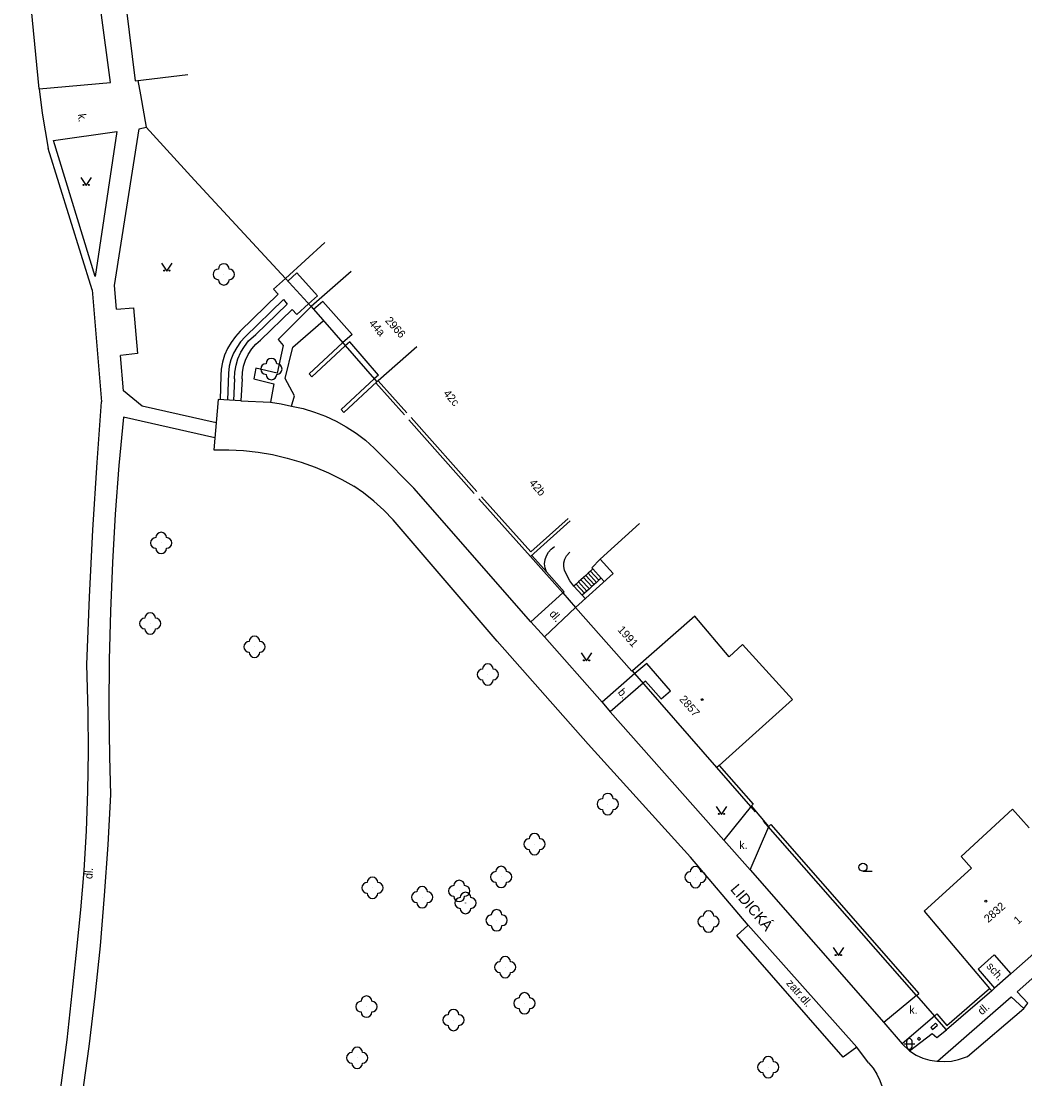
# Model space of a CAD drawing. Extents: x -584400 to -581602, y -1210894 to -1208793.
# Drawn here: x -582498.1 to -582404, y -1209703.6 to -1209604.5 of the extents above; entities that cross this region are included whole.
import ezdxf

# ---------------------------------------------------------------- set-up
doc = ezdxf.new("R2010")
doc.units = 0
for name, color, linetype in [('BUDOVY_MĚŘ', 7, 'Continuous'), ('NÁZVY_ULIC_TOK_SMĚR', 7, 'Continuous'), ('OBVOD_PILÍŘE', 7, 'Continuous'), ('POMOC_POPIS', 7, 'Continuous'), ('ROZHRANÍ_PLOCH', 7, 'Continuous'), ('ZELEŇ', 7, 'Continuous'), ('ZN_BUDOV', 7, 'Continuous'), ('ZN_DOPLŇKOVÉ', 7, 'Continuous'), ('ZN_KULTUR', 7, 'Continuous'), ('Č_POPIS_EVID', 7, 'Continuous')]:
    doc.layers.add(name, color=color, linetype=linetype)

msp = doc.modelspace()

# ---------------------------------------------------------------- linework, layer by layer
at = {"layer": 'BUDOVY_MĚŘ'}
for points in [[(-582489.12, -1209596.13), (-582487.4, -1209610.09), (-582482.47, -1209609.49)], [(-582469.63, -1209625.24), (-582473.33, -1209628.61), (-582470.92, -1209631.25)], [(-582467.16, -1209627.96), (-582470.92, -1209631.25)], [(-582470.92, -1209631.25), (-582464.76, -1209638.3)], [(-582461, -1209635.01), (-582464.63, -1209638.19), (-582464.76, -1209638.3)], [(-582440.13, -1209651.57), (-582443.82, -1209654.93)], [(-582440.84, -1209665.4), (-582446.13, -1209659.46), (-582442.61, -1209656.26), (-582443.82, -1209654.93)], [(-582434.94, -1209660.26), (-582440.8, -1209665.37)], [(-582425.79, -1209668.07), (-582430.47, -1209662.92), (-582431.74, -1209664.08), (-582434.94, -1209660.26)], [(-582440.8, -1209665.37), (-582440.84, -1209665.4)], [(-582432.9, -1209674.44), (-582440.8, -1209665.37)], [(-582425.79, -1209668.07), (-582432.67, -1209674.24)], [(-582432.67, -1209674.24), (-582432.9, -1209674.44)], [(-582413.46, -1209687.91), (-582409.02, -1209683.88), (-582410, -1209682.79), (-582405.17, -1209678.36), (-582403.61, -1209680.11)], [(-582397.57, -1209686.94), (-582397.8, -1209687.14), (-582405.33, -1209693.79)], [(-582413.46, -1209687.91), (-582407.32, -1209695.15)], [(-582408.41, -1209693.35), (-582406.9, -1209692.01)], [(-582406.9, -1209692.01), (-582405.33, -1209693.79)], [(-582408.41, -1209693.35), (-582406.85, -1209695.13)], [(-582405.33, -1209693.79), (-582406.85, -1209695.13)], [(-582407.32, -1209695.15), (-582407.12, -1209695.37)], [(-582406.85, -1209695.13), (-582407.12, -1209695.37)]]:
    msp.add_lwpolyline(points, dxfattribs=at)
at = {"layer": 'OBVOD_PILÍŘE'}
for points in [[(-582412.38, -1209698.41), (-582412.82, -1209698.81)], [(-582412.66, -1209698.99), (-582412.21, -1209698.6)], [(-582412.21, -1209698.6), (-582412.38, -1209698.41)], [(-582412.82, -1209698.81), (-582412.66, -1209698.99)], [(-582413.91, -1209699.74), (-582414.07, -1209699.87)], [(-582414.07, -1209699.87), (-582413.96, -1209700)], [(-582413.96, -1209700), (-582413.8, -1209699.86)], [(-582413.8, -1209699.86), (-582413.91, -1209699.74)]]:
    msp.add_lwpolyline(points, dxfattribs=at)
at = {"layer": 'ROZHRANÍ_PLOCH'}
for points in [[(-582496.4, -1209610.85), (-582489.71, -1209610.25), (-582490.63, -1209603.48), (-582492.54, -1209584.39), (-582498.09, -1209584.91)], [(-582496.4, -1209610.85), (-582497.56, -1209598.89), (-582497.55, -1209598.88)], [(-582496.4, -1209610.85), (-582496.11, -1209613.11), (-582495.55, -1209616.42)], [(-582489.16, -1209631.5), (-582489.35, -1209629.26), (-582487.04, -1209614.59), (-582486.36, -1209614.44)], [(-582489.11, -1209614.83), (-582491.15, -1209628.41), (-582495.06, -1209615.67), (-582489.11, -1209614.83)], [(-582491.43, -1209629.69), (-582495.55, -1209616.42)], [(-582472.26, -1209628.09), (-582473.1, -1209628.86)], [(-582472.26, -1209628.09), (-582470.31, -1209630.24), (-582471.15, -1209631)], [(-582473.33, -1209628.61), (-582474.43, -1209629.61)], [(-582491.43, -1209629.69), (-582490.56, -1209640.16)], [(-582473.99, -1209630.09), (-582477.55, -1209633.56), (-582478.01, -1209634.05), (-582478.42, -1209634.6), (-582478.76, -1209635.18), (-582479.02, -1209635.8), (-582479.22, -1209636.45), (-582479.33, -1209637.12), (-582479.37, -1209637.7), (-582479.44, -1209639.97)], [(-582473.99, -1209630.09), (-582474.43, -1209629.61)], [(-582473.5, -1209630.59), (-582477.08, -1209634.09), (-582477.52, -1209634.55), (-582477.89, -1209635.07), (-582478.19, -1209635.62), (-582478.43, -1209636.22), (-582478.58, -1209636.83), (-582478.66, -1209637.48), (-582478.74, -1209640.02)], [(-582470.92, -1209631.25), (-582474.01, -1209634.33), (-582473.52, -1209634.88), (-582474.11, -1209637.47), (-582476.1, -1209637.01), (-582476.28, -1209638.02), (-582474.41, -1209638.48), (-582474.72, -1209640.2)], [(-582473.5, -1209630.59), (-582473.17, -1209631.01), (-582476.11, -1209633.85)], [(-582472.68, -1209631.51), (-582472.24, -1209632), (-582471.15, -1209631)], [(-582469.8, -1209630.76), (-582470.68, -1209631.53)], [(-582469.8, -1209630.76), (-582467.08, -1209633.87), (-582467.96, -1209634.64)], [(-582489.16, -1209631.5), (-582487.57, -1209631.35), (-582487.19, -1209635.63), (-582488.77, -1209635.82)], [(-582472.68, -1209631.51), (-582475.65, -1209634.38)], [(-582472.74, -1209640.58), (-582472.46, -1209639.62), (-582473.36, -1209637.98), (-582472.63, -1209635.05), (-582469.77, -1209632.58)], [(-582478.09, -1209638.03), (-582478.06, -1209637.38), (-582477.95, -1209636.74), (-582477.77, -1209636.13), (-582477.5, -1209635.53), (-582477.17, -1209634.98), (-582476.77, -1209634.47), (-582476.11, -1209633.85)], [(-582477.39, -1209638.03), (-582477.36, -1209637.43), (-582477.25, -1209636.83), (-582477.07, -1209636.26), (-582476.81, -1209635.72), (-582476.48, -1209635.22), (-582476.08, -1209634.76), (-582475.65, -1209634.38)], [(-582467.96, -1209634.64), (-582471.09, -1209637.56), (-582470.84, -1209637.83)], [(-582467.71, -1209634.92), (-582470.84, -1209637.83)], [(-582464.6, -1209637.66), (-582467.3, -1209634.56), (-582467.71, -1209634.92)], [(-582479.81, -1209642.15), (-582486.75, -1209640.59), (-582488.5, -1209639.14), (-582488.77, -1209635.82)], [(-582478.09, -1209638.03), (-582478.2, -1209640.05)], [(-582477.39, -1209638.03), (-582477.51, -1209640.09)], [(-582465.01, -1209638.02), (-582468.11, -1209640.89), (-582467.86, -1209641.17)], [(-582464.6, -1209637.66), (-582465.01, -1209638.02)], [(-582464.76, -1209638.3), (-582467.86, -1209641.17)], [(-582496.12, -1209726.61), (-582496.45, -1209725.3), (-582496.7, -1209723.97), (-582496.88, -1209722.62), (-582496.98, -1209720.84), (-582496.07, -1209715.63), (-582495.23, -1209710.42), (-582494.47, -1209705.19), (-582493.79, -1209699.95), (-582493.2, -1209694.7), (-582492.87, -1209691.47), (-582492.49, -1209687.78), (-582492.19, -1209684.08), (-582491.97, -1209680.37), (-582491.83, -1209676.66), (-582491.78, -1209672.95), (-582491.8, -1209669.24), (-582491.93, -1209664.79), (-582491.69, -1209658.47), (-582491.38, -1209652.16), (-582490.98, -1209645.85), (-582490.56, -1209640.16)], [(-582477.51, -1209640.09), (-582479.64, -1209639.96), (-582480.02, -1209644.67), (-582478.63, -1209644.66), (-582477.25, -1209644.74), (-582475.88, -1209644.89), (-582474.52, -1209645.12), (-582473.17, -1209645.44), (-582471.84, -1209645.83), (-582470.54, -1209646.29), (-582469.27, -1209646.83), (-582468.03, -1209647.44), (-582466.92, -1209648.07)], [(-582477.51, -1209640.09), (-582474.72, -1209640.2)], [(-582474.72, -1209640.2), (-582473.73, -1209640.35), (-582472.74, -1209640.58)], [(-582472.74, -1209640.58), (-582471.66, -1209640.81), (-582470.61, -1209641.13), (-582469.58, -1209641.51), (-582468.58, -1209641.97), (-582467.62, -1209642.51), (-582466.7, -1209643.11), (-582465.83, -1209643.77), (-582465.01, -1209644.5), (-582464.38, -1209645.14)], [(-582479.93, -1209643.55), (-582488.49, -1209641.62), (-582488.92, -1209646.15), (-582489.27, -1209650.69), (-582489.54, -1209655.24), (-582489.73, -1209659.79), (-582489.84, -1209664.34), (-582489.87, -1209668.89), (-582489.82, -1209673.45), (-582489.73, -1209676.96), (-582489.97, -1209681.7), (-582490.3, -1209686.43), (-582490.7, -1209691.16), (-582491.19, -1209695.88), (-582491.75, -1209700.6), (-582492.4, -1209705.3), (-582492.75, -1209707.65), (-582494.53, -1209719.34)], [(-582450.31, -1209660.78), (-582461.3, -1209648.26), (-582464.38, -1209645.14)], [(-582444.96, -1209672.25), (-582453.49, -1209662.61), (-582463.21, -1209651.22), (-582464.09, -1209650.32), (-582465.02, -1209649.48), (-582466, -1209648.71), (-582466.92, -1209648.07)], [(-582448.86, -1209656.1), (-582448.99, -1209655.72), (-582449.03, -1209655.34), (-582448.98, -1209654.96), (-582448.86, -1209654.59), (-582448.67, -1209654.26), (-582448.41, -1209653.98), (-582448.09, -1209653.74)], [(-582447.31, -1209658.07), (-582450.34, -1209654.66)], [(-582448.86, -1209656.1), (-582450.23, -1209654.56)], [(-582446.28, -1209657.45), (-582446.65, -1209656.96), (-582446.96, -1209656.43), (-582447.16, -1209655.96), (-582447.23, -1209655.61), (-582447.22, -1209655.25), (-582447.13, -1209654.91), (-582446.97, -1209654.59), (-582446.66, -1209654.25)], [(-582444.5, -1209655.83), (-582444.6, -1209655.72), (-582443.82, -1209654.93)], [(-582444.73, -1209656.04), (-582444.94, -1209656.24)], [(-582444.5, -1209655.83), (-582444.73, -1209656.04)], [(-582443.94, -1209656.89), (-582444.73, -1209656.04)], [(-582443.73, -1209656.69), (-582444.5, -1209655.83)], [(-582447.2, -1209657.97), (-582448.86, -1209656.1)], [(-582445.84, -1209657.05), (-582446.06, -1209657.25)], [(-582445.62, -1209656.85), (-582445.84, -1209657.05)], [(-582445.06, -1209657.9), (-582445.84, -1209657.05)], [(-582445.39, -1209656.64), (-582445.62, -1209656.85)], [(-582444.83, -1209657.69), (-582445.62, -1209656.85)], [(-582445.17, -1209656.44), (-582445.39, -1209656.64)], [(-582444.61, -1209657.49), (-582445.39, -1209656.64)], [(-582444.94, -1209656.24), (-582445.17, -1209656.44)], [(-582444.39, -1209657.29), (-582445.17, -1209656.44)], [(-582444.17, -1209657.09), (-582444.94, -1209656.24)], [(-582443.94, -1209656.89), (-582444.17, -1209657.09)], [(-582443.73, -1209656.69), (-582443.94, -1209656.89)], [(-582443.44, -1209657.01), (-582443.73, -1209656.69)], [(-582447.2, -1209657.97), (-582447.31, -1209658.07)], [(-582446.06, -1209657.25), (-582446.28, -1209657.45)], [(-582445.5, -1209658.3), (-582446.28, -1209657.45)], [(-582445.28, -1209658.1), (-582446.06, -1209657.25)], [(-582445.06, -1209657.9), (-582445.28, -1209658.1)], [(-582444.83, -1209657.69), (-582445.06, -1209657.9)], [(-582444.61, -1209657.49), (-582444.83, -1209657.69)], [(-582444.39, -1209657.29), (-582444.61, -1209657.49)], [(-582444.17, -1209657.09), (-582444.39, -1209657.29)], [(-582450.31, -1209660.78), (-582447.31, -1209658.07)], [(-582447.31, -1209658.07), (-582446.13, -1209659.46), (-582449.05, -1209662.19)], [(-582445.28, -1209658.1), (-582445.5, -1209658.3)], [(-582445.21, -1209658.62), (-582445.5, -1209658.3)], [(-582450.31, -1209660.78), (-582449.05, -1209662.19)], [(-582449.05, -1209662.19), (-582443.63, -1209668.32)], [(-582439.46, -1209664.68), (-582440.56, -1209665.64)], [(-582437.23, -1209667.25), (-582439.46, -1209664.68)], [(-582440.56, -1209665.64), (-582443.63, -1209668.32)], [(-582439.78, -1209666.54), (-582442.87, -1209669.21)], [(-582439.57, -1209666.35), (-582439.78, -1209666.54)], [(-582438.12, -1209668.02), (-582439.57, -1209666.35)], [(-582438.12, -1209668.02), (-582437.23, -1209667.25)], [(-582443.63, -1209668.32), (-582442.87, -1209669.21)], [(-582442.87, -1209669.21), (-582432.22, -1209681.24)], [(-582435.36, -1209682.85), (-582444.96, -1209672.25)], [(-582429.65, -1209678.04), (-582432.22, -1209681.24)], [(-582429.75, -1209684.03), (-582428.01, -1209679.96)], [(-582429.75, -1209684.03), (-582432.22, -1209681.24)], [(-582418.67, -1209702.12), (-582419.78, -1209700.65), (-582429.96, -1209689.21), (-582435.36, -1209682.85)], [(-582429.75, -1209684.03), (-582417.24, -1209698.33)], [(-582404.75, -1209695.48), (-582396.69, -1209688.3)], [(-582419.78, -1209700.65), (-582421.05, -1209701.59), (-582431.01, -1209690.19), (-582429.96, -1209689.21)], [(-582403.73, -1209696.54), (-582404.75, -1209695.48)], [(-582414.18, -1209695.81), (-582417.24, -1209698.33)], [(-582412.21, -1209701.97), (-582405.3, -1209695.94)], [(-582405.3, -1209695.94), (-582404.13, -1209697.02)], [(-582404.13, -1209697.02), (-582403.73, -1209696.54)], [(-582409.38, -1209701.52), (-582404.13, -1209697.02)], [(-582417.24, -1209698.33), (-582415.53, -1209700.35)], [(-582412.5, -1209697.74), (-582415.53, -1209700.35)], [(-582414.84, -1209700.99), (-582412.7, -1209699.36), (-582412.28, -1209699.74), (-582411.36, -1209699.04)], [(-582415.53, -1209700.35), (-582414.84, -1209700.99)], [(-582414.84, -1209700.99), (-582414.2, -1209701.41), (-582413.57, -1209701.67), (-582412.92, -1209701.86), (-582412.26, -1209701.97), (-582411.58, -1209702), (-582410.91, -1209701.95), (-582410.25, -1209701.82), (-582409.38, -1209701.52)], [(-582418.67, -1209702.12), (-582418.25, -1209702.62), (-582417.9, -1209703.17), (-582417.61, -1209703.76), (-582417.4, -1209704.38), (-582417.27, -1209705.03), (-582417.21, -1209705.68), (-582417.23, -1209706.33), (-582417.34, -1209706.98), (-582417.52, -1209707.61), (-582417.78, -1209708.22), (-582418.11, -1209708.78), (-582418.51, -1209709.32)]]:
    msp.add_lwpolyline(points, dxfattribs=at)
at = {"layer": 'ZELEŇ'}
for centre in [(-582479.1, -1209628.23), (-582474.64, -1209637.1), (-582484.97, -1209653.4), (-582486, -1209660.95), (-582476.22, -1209663.13), (-582454.35, -1209665.72), (-582443.11, -1209677.87), (-582449.98, -1209681.62), (-582453.1, -1209684.7), (-582434.89, -1209684.72), (-582465.16, -1209685.72), (-582460.51, -1209686.6), (-582457.03, -1209686.01), (-582456.44, -1209687.14), (-582453.53, -1209688.76), (-582433.67, -1209688.88), (-582452.73, -1209693.15), (-582450.92, -1209696.54), (-582465.73, -1209696.85), (-582457.57, -1209698.11), (-582466.6, -1209701.65), (-582428.07, -1209702.52)]:
    msp.add_circle(centre, 0.0005, dxfattribs=at)
for centre, start, end in [((-582479.1, -1209627.73), 0, 179.99999), ((-582479.6, -1209628.23), 89.99999, 269.99999), ((-582478.6, -1209628.23), 270, 89.99999), ((-582479.1, -1209628.73), 179.99999, 359.99999), ((-582474.64, -1209636.6), 0, 179.99999), ((-582475.14, -1209637.1), 89.99999, 269.99999), ((-582474.14, -1209637.1), 270, 89.99999), ((-582474.64, -1209637.6), 179.99999, 359.99999), ((-582485.47, -1209653.4), 89.99999, 269.99999), ((-582484.97, -1209652.9), 0, 179.99999), ((-582484.47, -1209653.4), 270, 89.99999), ((-582484.97, -1209653.9), 179.99999, 359.99999), ((-582486, -1209660.45), 0, 179.99999), ((-582486.5, -1209660.95), 89.99999, 269.99999), ((-582485.5, -1209660.95), 270, 89.99999), ((-582486, -1209661.45), 179.99999, 359.99999), ((-582476.72, -1209663.13), 89.99999, 269.99999), ((-582476.22, -1209662.63), 0, 179.99999), ((-582475.72, -1209663.13), 270, 89.99999), ((-582476.22, -1209663.63), 179.99999, 359.99999), ((-582454.35, -1209665.22), 0, 179.99999), ((-582454.85, -1209665.72), 89.99999, 269.99999), ((-582453.85, -1209665.72), 270, 89.99999), ((-582454.35, -1209666.22), 179.99999, 359.99999), ((-582443.11, -1209677.37), 0, 179.99999), ((-582443.61, -1209677.87), 89.99999, 269.99999), ((-582442.61, -1209677.87), 270, 89.99999), ((-582443.11, -1209678.37), 179.99999, 359.99999), ((-582449.98, -1209681.12), 0, 179.99999), ((-582450.48, -1209681.62), 89.99999, 269.99999), ((-582449.48, -1209681.62), 270, 89.99999), ((-582449.98, -1209682.12), 179.99999, 359.99999), ((-582453.1, -1209684.2), 0, 179.99999), ((-582434.89, -1209684.22), 0, 179.99999), ((-582465.16, -1209685.22), 0, 179.99999), ((-582453.6, -1209684.7), 89.99999, 269.99999), ((-582452.6, -1209684.7), 270, 89.99999), ((-582435.39, -1209684.72), 89.99999, 269.99999), ((-582434.39, -1209684.72), 270, 89.99999), ((-582465.66, -1209685.72), 89.99999, 269.99999), ((-582464.66, -1209685.72), 270, 89.99999), ((-582460.51, -1209686.1), 0, 179.99999), ((-582457.53, -1209686.01), 89.99999, 269.99999), ((-582457.03, -1209685.51), 0, 179.99999), ((-582456.53, -1209686.01), 270, 89.99999), ((-582453.1, -1209685.2), 179.99999, 359.99999), ((-582434.89, -1209685.22), 179.99999, 359.99999), ((-582465.16, -1209686.22), 179.99999, 359.99999), ((-582461.01, -1209686.6), 89.99999, 269.99999), ((-582460.01, -1209686.6), 270, 89.99999), ((-582457.03, -1209686.51), 179.99999, 359.99999), ((-582456.94, -1209687.14), 89.99999, 269.99999), ((-582456.44, -1209686.64), 0, 179.99999), ((-582455.94, -1209687.14), 270, 89.99999), ((-582460.51, -1209687.1), 179.99999, 359.99999), ((-582456.44, -1209687.64), 179.99999, 359.99999), ((-582453.53, -1209688.26), 0, 179.99999), ((-582454.03, -1209688.76), 89.99999, 269.99999), ((-582453.03, -1209688.76), 270, 89.99999), ((-582434.17, -1209688.88), 89.99999, 269.99999), ((-582433.67, -1209688.38), 0, 179.99999), ((-582433.17, -1209688.88), 270, 89.99999), ((-582453.53, -1209689.26), 179.99999, 359.99999), ((-582433.67, -1209689.38), 179.99999, 359.99999), ((-582453.23, -1209693.15), 89.99999, 269.99999), ((-582452.73, -1209692.65), 0, 179.99999), ((-582452.23, -1209693.15), 270, 89.99999), ((-582452.73, -1209693.65), 179.99999, 359.99999), ((-582450.92, -1209696.04), 0, 179.99999), ((-582466.23, -1209696.85), 89.99999, 269.99999), ((-582465.73, -1209696.35), 0, 179.99999), ((-582465.23, -1209696.85), 270, 89.99999), ((-582451.42, -1209696.54), 89.99999, 269.99999), ((-582450.42, -1209696.54), 270, 89.99999), ((-582465.73, -1209697.35), 179.99999, 359.99999), ((-582458.07, -1209698.11), 89.99999, 269.99999), ((-582457.57, -1209697.61), 0, 179.99999), ((-582457.07, -1209698.11), 270, 89.99999), ((-582450.92, -1209697.04), 179.99999, 359.99999), ((-582457.57, -1209698.61), 179.99999, 359.99999), ((-582466.6, -1209701.15), 0, 179.99999), ((-582467.1, -1209701.65), 89.99999, 269.99999), ((-582466.1, -1209701.65), 270, 89.99999), ((-582428.07, -1209702.02), 0, 179.99999), ((-582466.6, -1209702.15), 179.99999, 359.99999), ((-582428.57, -1209702.52), 89.99999, 269.99999), ((-582427.57, -1209702.52), 270, 89.99999), ((-582428.07, -1209703.02), 179.99999, 359.99999)]:
    msp.add_arc(centre, 0.5, start, end, dxfattribs=at)
at = {"layer": 'ZN_BUDOV'}
for centre in [(-582434.27, -1209668.08), (-582407.68, -1209686.97)]:
    msp.add_circle(centre, 0.0875, dxfattribs=at)
at = {"layer": 'ZN_DOPLŇKOVÉ'}
for points in [[(-582487.15, -1209610.06), (-582486.89, -1209611.39)], [(-582486.89, -1209611.39), (-582486.36, -1209614.44)], [(-582486.36, -1209614.44), (-582481.83, -1209619.4), (-582473.33, -1209628.61)], [(-582464.63, -1209638.19), (-582461.93, -1209641.2)], [(-582462.15, -1209641.4), (-582464.86, -1209638.39)], [(-582455.62, -1209648.77), (-582461.76, -1209641.85)], [(-582461.53, -1209641.65), (-582455.39, -1209648.58)], [(-582454.96, -1209649.06), (-582450.32, -1209654.24), (-582446.82, -1209651.1)], [(-582446.62, -1209651.33), (-582450.34, -1209654.66), (-582455.19, -1209649.26)], [(-582429.26, -1209678.59), (-582432.9, -1209674.44)], [(-582432.67, -1209674.24), (-582429.47, -1209677.89)], [(-582429.65, -1209678.04), (-582429.47, -1209677.89)], [(-582428.01, -1209679.96), (-582429.65, -1209678.04)], [(-582414.18, -1209695.81), (-582428.51, -1209679.47)], [(-582428.01, -1209679.96), (-582427.82, -1209679.79)], [(-582427.82, -1209679.79), (-582413.95, -1209695.61)], [(-582414.18, -1209695.81), (-582413.95, -1209695.61)], [(-582407.12, -1209695.37), (-582411.36, -1209699.04), (-582412.5, -1209697.74)], [(-582412.27, -1209697.54), (-582411.33, -1209698.62), (-582407.32, -1209695.15)], [(-582414.18, -1209695.81), (-582412.5, -1209697.74)], [(-582412.5, -1209697.74), (-582412.27, -1209697.54)]]:
    msp.add_lwpolyline(points, dxfattribs=at)
at = {"layer": 'ZN_KULTUR'}
for p, q in [((-582419.19, -1209684.165), (-582418.315, -1209684.165)), ((-582415.34, -1209700.35), (-582414.34, -1209700.35)), ((-582415.09, -1209700.6), (-582415.09, -1209700.1)), ((-582414.59, -1209700.6), (-582414.59, -1209700.1))]:
    msp.add_line(p, q, dxfattribs=at)
for points in [[(-582492.5, -1209619.14), (-582492, -1209619.89), (-582491.5, -1209619.14)], [(-582484.93, -1209627.17), (-582484.43, -1209627.92), (-582483.93, -1209627.17)], [(-582445.6, -1209663.7), (-582445.1, -1209664.45), (-582444.6, -1209663.7)], [(-582432.95, -1209678.09), (-582432.45, -1209678.84), (-582431.95, -1209678.09)], [(-582422, -1209691.32), (-582421.5, -1209692.07), (-582421, -1209691.32)]]:
    msp.add_lwpolyline(points, dxfattribs=at)
for centre, radius in [((-582492.25, -1209619.84), 0.05), ((-582491.75, -1209619.84), 0.05), ((-582484.68, -1209627.87), 0.05), ((-582484.18, -1209627.87), 0.05), ((-582445.35, -1209664.4), 0.05), ((-582444.85, -1209664.4), 0.05), ((-582432.7, -1209678.79), 0.05), ((-582432.2, -1209678.79), 0.05), ((-582419.19, -1209683.79), 0.375), ((-582421.75, -1209692.02), 0.05), ((-582421.25, -1209692.02), 0.05)]:
    msp.add_circle(centre, radius, dxfattribs=at)
for centre, start, end in [((-582414.84, -1209700.1), 0, 179.99999), ((-582414.84, -1209700.6), 179.99999, 359.99999)]:
    msp.add_arc(centre, 0.25, start, end, dxfattribs=at)

# ---------------------------------------------------------------- texts
at = {"layer": 'NÁZVY_ULIC_TOK_SMĚR'}
msp.add_text('LIDICKÁ', height=1, rotation=310.33314, dxfattribs=at).set_placement((-582431.67, -1209685.89))
at = {"layer": 'POMOC_POPIS'}
for s, rotation, p in [('k.', 277.33598, (-582492.78, -1209613.22)), ('dl.', 311.7845, (-582448.64, -1209660.09)), ('b.', 310.22502, (-582442.22, -1209667.42)), ('dl.', 86.03242, (-582491.42, -1209684.91)), ('sch.', 311.23148, (-582407.67, -1209693.1)), ('zatr.dl.', 311.14318, (-582426.43, -1209694.69)), ('dl.', 41.20403, (-582408.05, -1209697.68))]:
    msp.add_text(s, height=0.75, rotation=rotation, dxfattribs=at).set_placement(p)
for p in [(-582430.79, -1209682.08), (-582414.85, -1209697.52)]:
    msp.add_text('k.', height=0.75, dxfattribs=at).set_placement(p)
at = {"layer": 'Č_POPIS_EVID'}
for s, rotation, p in [('2966', 311.16633, (-582464.02, -1209632.59)), ('44a', 311.16633, (-582465.55, -1209632.84)), ('42c', 311.16633, (-582458.57, -1209639.43)), ('42b', 311.16633, (-582450.53, -1209647.81)), ('1991', 311.68022, (-582442.24, -1209661.57)), ('2857', 311.08199, (-582436.45, -1209668.08)), ('2832', 41.41299, (-582407.45, -1209689.03)), ('1', 41.41299, (-582404.66, -1209689.19))]:
    msp.add_text(s, height=0.75, rotation=rotation, dxfattribs=at).set_placement(p)

doc.saveas('drawing.dxf')
